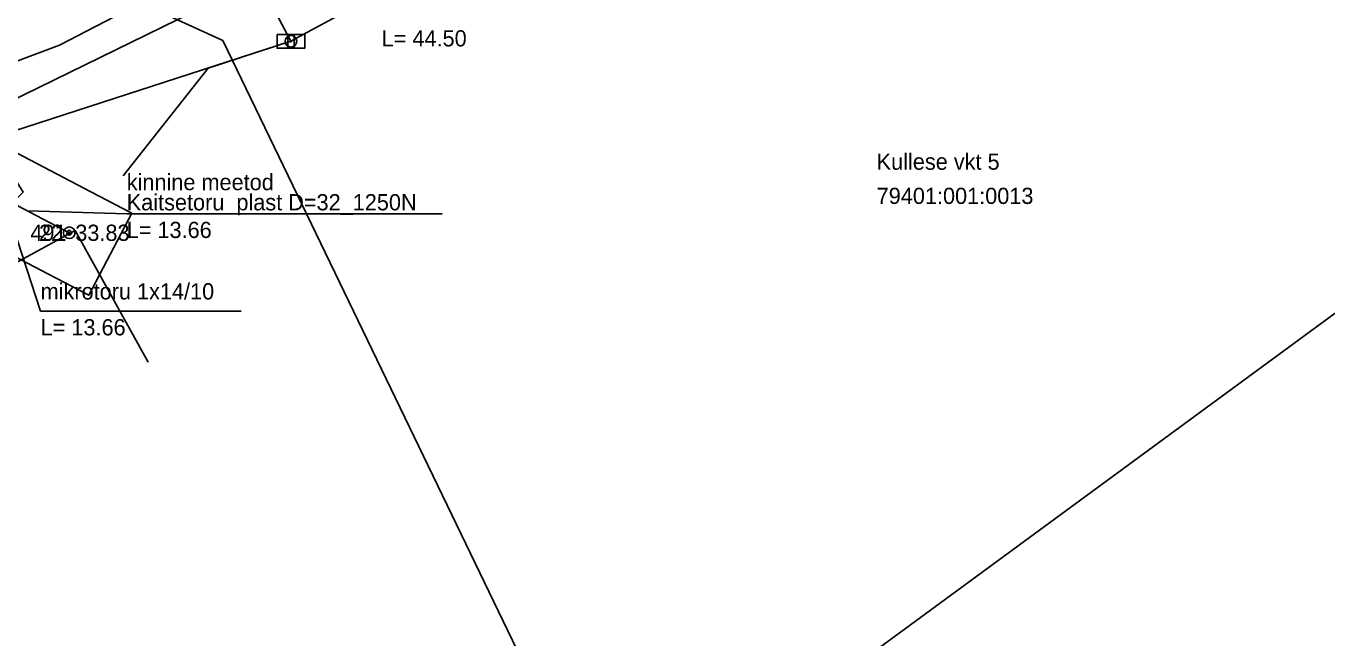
# Model space of a CAD drawing. Extents: x 647603 to 650850, y 6482647 to 6486043.
# Drawn here: x 650025.7 to 650081.8, y 6483071.2 to 6483097.6 of the extents above; entities that cross this region are included whole.
import ezdxf

# ---------------------------------------------------------------- set-up
doc = ezdxf.new("R2010")
doc.units = 0
for name, color, linetype in [('ELRAJATISMP', 7, 'Continuous'), ('HOONE', 7, 'Continuous'), ('KOORDPUNKT', 7, 'Continuous'), ('MOOTKORG_EH2000', 7, 'Continuous'), ('MOOTMPUNKT', 7, 'Continuous'), ('MOOTNR', 7, 'Continuous'), ('MOOTPIIR', 7, 'Continuous'), ('MPKAABEL', 7, 'Continuous'), ('MPOHULIIN', 7, 'Continuous'), ('PIIR', 7, 'Continuous'), ('POST', 7, 'Continuous'), ('SITRASS', 7, 'Continuous'), ('TEE', 7, 'Continuous'), ('VORMISTUS', 7, 'Continuous')]:
    doc.layers.add(name, color=color, linetype=linetype)

msp = doc.modelspace()

# ---------------------------------------------------------------- linework, layer by layer
at = {"layer": 'ELRAJATISMP'}
for p, q in [((650036.976, 6483097.265), (650036.976, 6483096.669)), ((650037.248, 6483097.265), (650037.248, 6483096.669))]:
    msp.add_line(p, q, dxfattribs=at)
msp.add_lwpolyline([(650036.515, 6483097.265), (650037.709, 6483097.265), (650037.709, 6483096.669), (650036.515, 6483096.669)], close=True, dxfattribs=at)
at = {"layer": 'HOONE'}
msp.add_lwpolyline([(650021.783, 6483078.006), (650018.807, 6483083.911), (650027.803, 6483088.797), (650030.955, 6483083.123)], dxfattribs=at)
at = {"layer": 'KOORDPUNKT'}
for radius in [0.25, 0.025, 0.0221, 0.0191, 0.0161, 0.0132, 0.0102, 0.00726, 0.0043]:
    msp.add_circle((650027.543, 6483088.706), radius, dxfattribs=at)
at = {"layer": 'MOOTMPUNKT'}
msp.add_circle((650027.543, 6483088.706), 0.1, dxfattribs=at)
at = {"layer": 'MOOTPIIR'}
msp.add_lwpolyline([(650019.067, 6483090.886), (650026.615, 6483086.934), (650028.387, 6483086.007), (650030.242, 6483089.55), (650028.471, 6483090.478), (650020.867, 6483094.458), (650027.115, 6483096.806), (650035.818, 6483101.313), (650045.866, 6483106.329), (650054.62, 6483111.052), (650056.192, 6483108.502), (650059.295, 6483102.893), (650060.263, 6483101.143), (650063.763, 6483103.079), (650062.795, 6483104.829), (650059.646, 6483110.52), (650058.221, 6483112.833), (650067.938, 6483117.285), (650074.405, 6483122.111), (650074.875, 6483123.257), (650078.305, 6483120.509), (650081.598, 6483116.476), (650085.846, 6483109.255)], dxfattribs=at)
at = {"layer": 'MPKAABEL'}
for points in [[(650037.112, 6483096.967), (650033.702, 6483103.43), (650035.29, 6483112.096)], [(650037.112, 6483096.967), (650033.538, 6483095.804), (650029.863, 6483091.165)]]:
    msp.add_lwpolyline(points, dxfattribs=at)
at = {"layer": 'MPOHULIIN'}
msp.add_lwpolyline([(650074.94, 6483117.385), (650037.112, 6483096.967), (649995.197, 6483083.383), (649961.643, 6483072.844), (649938.962, 6483106.928)], dxfattribs=at)
at = {"layer": 'PIIR'}
for points in [[(650052.12, 6483059.85), (650034.17, 6483097), (650027.69, 6483099.96), (650073.41, 6483125.68), (650075.57, 6483119.18), (650097.1, 6483066.29), (650088.46, 6483061.85)], [(649988.21, 6483085.73), (649993.27, 6483087.58), (650027.69, 6483099.96), (650034.17, 6483097), (650052.12, 6483059.85), (650013.29, 6483035.23), (649990.23, 6483081.6)]]:
    msp.add_lwpolyline(points, close=True, dxfattribs=at)
at = {"layer": 'POST'}
for radius in [0.25, 0.0234]:
    msp.add_circle((650037.112, 6483096.967), radius, dxfattribs=at)
at = {"layer": 'SITRASS'}
for points in [[(650015.228, 6483094.586), (650019.906, 6483092.704), (650027.543, 6483088.706)], [(650015.228, 6483094.586), (650019.906, 6483092.704), (650027.543, 6483088.706)], [(650024.718, 6483090.185), (650026.306, 6483085.329), (650034.962, 6483085.329)], [(650025.746, 6483089.647), (650030.023, 6483089.53), (650043.637, 6483089.53)]]:
    msp.add_lwpolyline(points, dxfattribs=at)
at = {"layer": 'TEE'}
msp.add_lwpolyline([(649954.627, 6483073.673), (649956.381, 6483074.542), (649961.213, 6483076.554), (649964.547, 6483075.995), (649965.552, 6483070.221), (649970.103, 6483071.185), (649971.614, 6483076.861), (649989.895, 6483082.38), (650016.842, 6483090.478), (650016.9, 6483088.013), (650018.807, 6483083.911), (650025.549, 6483090.461), (650023.536, 6483093.66), (650032.874, 6483098.218), (650041.217, 6483102.456), (650050.754, 6483107.204), (650051.37, 6483106.992)], dxfattribs=at)
at = {"layer": 'VORMISTUS'}
msp.add_lwpolyline([(649744.641, 6483343.632), (649860.337, 6483428.526), (650101.706, 6483099.58), (649986.01, 6483014.687)], close=True, dxfattribs=at)

# ---------------------------------------------------------------- texts
at = {"layer": 'KOORDPUNKT'}
msp.add_text('22 ', height=0.7, dxfattribs=at).set_placement((650026.236, 6483088.356))
at = {"layer": 'MOOTKORG_EH2000'}
msp.add_text(' 33.83', height=0.7, dxfattribs=at).set_placement((650027.543, 6483088.356))
at = {"layer": 'MOOTNR'}
msp.add_text('491 ', height=0.7, dxfattribs=at).set_placement((650025.863, 6483088.356))
at = {"layer": 'PIIR'}
for s, p in [('Kullese vkt 5', (650062.395, 6483091.425)), ('79401:001:0013', (650062.395, 6483089.949))]:
    msp.add_text(s, height=0.7, rotation=360, dxfattribs=at).set_placement(p)
at = {"layer": 'SITRASS'}
for s, p in [('L= 44.50', (650041.028, 6483096.747)), ('kinnine meetod', (650030.023, 6483090.542)), ('Kaitsetoru  plast D=32_1250N', (650030.023, 6483089.673)), ('L= 13.66', (650030.023, 6483088.48)), ('mikrotoru 1x14/10 ', (650026.306, 6483085.829)), ('L= 13.66', (650026.306, 6483084.279))]:
    msp.add_text(s, height=0.7, dxfattribs=at).set_placement(p)

doc.saveas('drawing.dxf')
